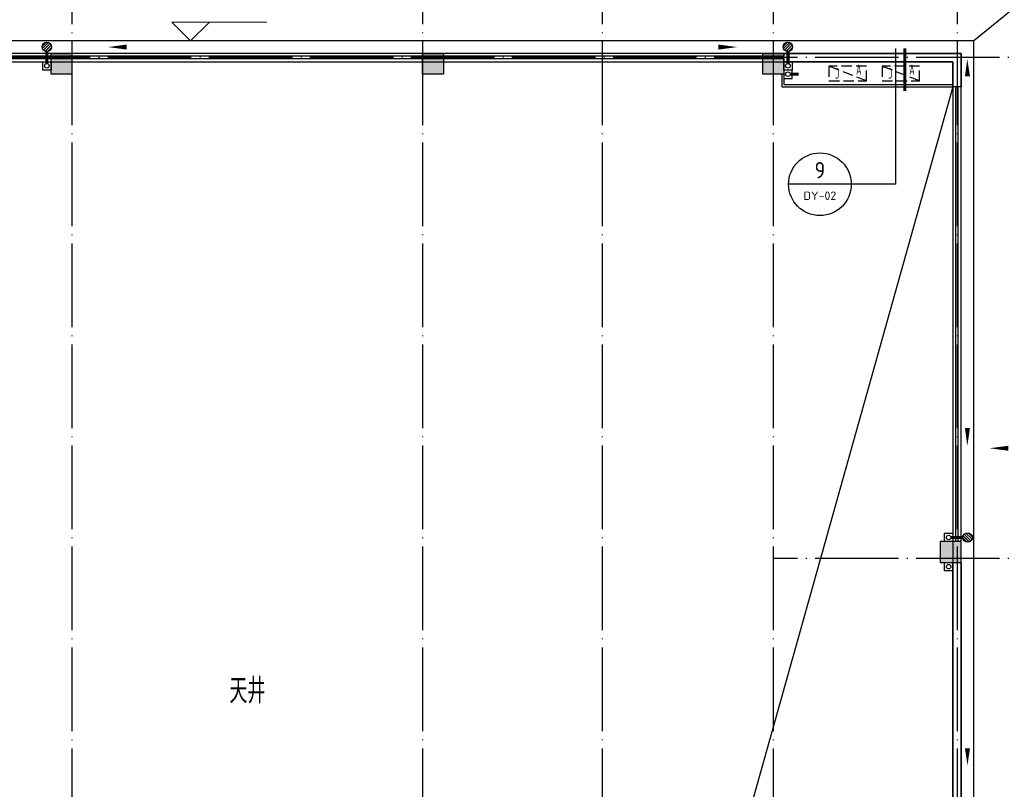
# Model space of a CAD drawing. Extents: x 1779708 to 7299578, y -1121471 to 88434.
# Tile 460 of 656: x 4733866 to 4757449, y -953277 to -934837. Entities that reach past the tile are written whole.
import ezdxf
from ezdxf.enums import TextEntityAlignment as Align

# ---------------------------------------------------------------- set-up
doc = ezdxf.new("R2010")
doc.units = 0
doc.header["$LTSCALE"] = 1000
doc.header["$MEASUREMENT"] = 0
doc.linetypes.add('DASH', pattern=[0.35, 0.25, -0.1])
doc.linetypes.add('DOTE', pattern=[2.4200000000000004, 2, -0.2, 0.02, -0.2])
doc.layers.get('0').update_dxf_attribs({"linetype": 'CONTINUOUS'})
for name, color, linetype in [('11111111111111111111111111111', 50, 'DASH'), ('DIM_IDEN', 3, 'CONTINUOUS'), ('DIM_SYMB', 3, 'CONTINUOUS'), ('DIM_污水', 3, 'CONTINUOUS'), ('DOTE', 1, 'DOTE'), ('EQUIP_地漏', 7, 'CONTINUOUS'), ('P_PS_DIM', 1, 'CONTINUOUS'), ('PIPE-雨水', 4, 'CONTINUOUS'), ('PUB_TEXT', 7, 'CONTINUOUS'), ('SPACE', 7, 'CONTINUOUS'), ('修改', 6, 'CONTINUOUS'), ('墙柱', 2, 'CONTINUOUS'), ('室外构件', 4, 'CONTINUOUS'), ('栏杆', 6, 'CONTINUOUS'), ('空调机位表示', 70, 'CONTINUOUS'), ('立面线2', 30, 'CONTINUOUS')]:
    doc.layers.add(name, color=color, linetype=linetype)
doc.layers.add('DIM_ELEV', color=3, linetype='CONTINUOUS', lineweight=13)
doc.styles.add('_TCH_SPACE', font='SIMPLEX', dxfattribs={"height": 5, "bigfont": 'GBCBIG'})
doc.styles.get("Standard").update_dxf_attribs({"font": 'GBENOR', "bigfont": 'GBCBIG'})

# ---------------------------------------------------------------- blocks, each defined once
blk = doc.blocks.new('A$C159220C3')
at = {"layer": 'DOTE'}
for p, q in [((42800.00018952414, 149200.0015517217), (42800.00018952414, 7200.001551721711)), ((51200.00018952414, 149200.0015517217), (51200.00018952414, 7200.001551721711)), ((55500.00018952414, 149200.0015517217), (55500.00018952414, 7200.001551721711)), ((59600.00018952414, 149200.0015517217), (59600.00018952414, 7200.001551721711)), ((64000.00018952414, 149200.0015517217), (64000.00018952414, 7200.001551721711)), ((86800.00018952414, 134300.0015517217), (7200.000189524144, 134300.0015517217)), ((86800.00018952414, 122300.0015517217), (59600.00018952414, 122300.0015517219))]:
    blk.add_line(p, q, dxfattribs=at)
blk = doc.blocks.new('A$C606A0922')
at = {"layer": '墙柱'}
h = blk.add_hatch(color=256, dxfattribs=at)
h.paths.add_polyline_path([(24950.00033251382, 86999.99926897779), (25450.00033251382, 86999.99926897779), (25450.00033251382, 87499.99926897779), (24950.00033251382, 87499.99926897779)])
h.paths.add_polyline_path([(66900.00033251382, 125199.9992689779), (67500.00033251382, 125199.9992689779), (67500.00033251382, 124599.9992689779), (66900.00033251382, 124599.9992689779)])
h.paths.add_polyline_path([(16600.00033251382, 125199.9992689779), (17100.00033251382, 125199.9992689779), (17100.00033251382, 124699.9992689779), (16600.00033251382, 124699.9992689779)])
h.paths.add_polyline_path([(27130.00033251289, 122899.9992689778), (27130.00033251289, 122599.9992689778), (26430.00033251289, 122599.9992689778), (26430.00033251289, 122899.9992689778)])
h.paths.add_polyline_path([(54500.00033251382, 137999.9992689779), (55000.00033251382, 137999.9992689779), (55000.00033251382, 137499.9992689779), (54500.00033251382, 137499.9992689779)])
h.paths.add_polyline_path([(16600.00033251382, 86999.99926897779), (17100.00033251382, 86999.99926897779), (17100.00033251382, 87499.99926897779), (16600.00033251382, 87499.99926897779)])
h.paths.add_polyline_path([(42000.00033251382, 96299.99926897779), (42500.00033251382, 96299.99926897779), (42500.00033251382, 96799.99926897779), (42000.00033251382, 96799.99926897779)])
h.paths.add_polyline_path([(58500.00033251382, 105099.9992689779), (59000.00033251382, 105099.9992689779), (59000.00033251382, 105599.9992689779), (58500.00033251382, 105599.9992689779)])
h.paths.add_polyline_path([(13000.00033251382, 93249.99926897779), (13500.00033251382, 93249.99926897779), (13500.00033251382, 93749.99926897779), (13000.00033251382, 93749.99926897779)])
h.paths.add_polyline_path([(66700.00033251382, 100899.9992689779), (67200.00033251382, 100899.9992689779), (67200.00033251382, 101399.9992689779), (66700.00033251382, 101399.9992689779)])
h.paths.add_polyline_path([(20700.00033251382, 118599.9992689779), (21200.00033251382, 118599.9992689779), (21200.00033251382, 118099.9992689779), (20700.00033251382, 118099.9992689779)])
h.paths.add_polyline_path([(20700.00033251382, 111999.9992689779), (21200.00033251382, 111999.9992689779), (21200.00033251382, 111499.9992689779), (20700.00033251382, 111499.9992689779)])
h.paths.add_polyline_path([(13000.00033251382, 106149.9992689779), (13500.00033251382, 106149.9992689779), (13500.00033251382, 105649.9992689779), (13000.00033251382, 105649.9992689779)])
h.paths.add_polyline_path([(20700.00033251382, 99799.9992689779), (21200.00033251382, 99799.9992689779), (21200.00033251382, 100299.9992689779), (20700.00033251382, 100299.9992689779)])
h.paths.add_polyline_path([(13000.00033251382, 86999.99926897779), (13500.00033251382, 86999.99926897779), (13500.00033251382, 87499.99926897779), (13000.00033251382, 87499.99926897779)])
h.paths.add_polyline_path([(74900.00033251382, 125199.9992689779), (75600.00033269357, 125199.9992689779), (75600.00033269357, 124599.9992689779), (74900.00033251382, 124599.9992689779)])
h.paths.add_polyline_path([(54900.00033251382, 113499.9992689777), (54400.00033251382, 113499.9992689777), (54400.00033251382, 112999.9992689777), (54900.00033251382, 112999.9992689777)])
h.paths.add_polyline_path([(74900.00033251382, 96299.9992689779), (75600.00033251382, 96299.9992689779), (75600.00033251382, 96799.9992689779), (74900.00033251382, 96799.9992689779)])
h.paths.add_polyline_path([(500.0003325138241, 93249.9992689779), (1000.000332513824, 93249.9992689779), (1000.000332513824, 93749.9992689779), (500.0003325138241, 93749.9992689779)])
h.paths.add_polyline_path([(500.0003325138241, 106149.9992689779), (1000.000332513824, 106149.9992689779), (1000.000332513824, 105649.9992689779), (500.0003325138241, 105649.9992689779)])
h.paths.add_polyline_path([(8400.000332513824, 125199.9992689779), (8900.000332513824, 125199.9992689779), (8900.000332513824, 124699.9992689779), (8400.000332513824, 124699.9992689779)])
h.paths.add_polyline_path([(66900.00033251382, 113599.9992689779), (67500.00033251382, 113599.9992689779), (67500.00033251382, 112999.9992689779), (66900.00033251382, 112999.9992689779)])
h.paths.add_polyline_path([(74900.00033251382, 112999.9992689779), (75600.00033251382, 112999.9992689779), (75600.00033251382, 113599.9992689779), (74900.00033251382, 113599.9992689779)])
h.paths.add_polyline_path([(58500.00033251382, 112999.9992689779), (59100.00033251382, 112999.9992689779), (59100.00033251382, 113599.9992689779), (58500.00033251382, 113599.9992689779)])
h.paths.add_polyline_path([(66700.00033251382, 105099.9992689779), (67200.00033251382, 105099.9992689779), (67200.00033251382, 105599.9992689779), (66700.00033251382, 105599.9992689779)])
h.paths.add_polyline_path([(54400.00033251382, 105099.9992689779), (54900.00033251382, 105099.9992689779), (54900.00033251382, 105599.9992689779), (54400.00033251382, 105599.9992689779)])
h.paths.add_polyline_path([(50150.00033251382, 125199.9992689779), (50650.00033251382, 125199.9992689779), (50650.00033251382, 124699.9992689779), (50150.00033251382, 124699.9992689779)])
h.paths.add_polyline_path([(46200.00033251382, 86999.99926897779), (46700.00033251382, 86999.99926897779), (46700.00033251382, 87499.99926897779), (46200.00033251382, 87499.99926897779)])
h.paths.add_polyline_path([(42500.00033251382, 99799.9992689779), (42000.00033251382, 99799.9992689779), (42000.00033251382, 100299.9992689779), (42500.00033251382, 100299.9992689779)])
h.paths.add_polyline_path([(42500.00033251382, 86999.99926897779), (42000.00033251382, 86999.99926897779), (42000.00033251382, 87499.99926897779), (42500.00033251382, 87499.99926897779)])
h.paths.add_polyline_path([(24900.00033251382, 99799.9992689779), (25400.00033251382, 99799.9992689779), (25400.00033251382, 100299.9992689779), (24900.00033251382, 100299.9992689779)])
h.paths.add_polyline_path([(20700.00033251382, 106149.9992689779), (21200.00033251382, 106149.9992689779), (21200.00033251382, 105649.9992689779), (20700.00033251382, 105649.9992689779)])
h.paths.add_polyline_path([(13000.00033251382, 100299.9992689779), (13500.00033251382, 100299.9992689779), (13500.00033251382, 99799.9992689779), (13000.00033251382, 99799.9992689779)])
h.paths.add_polyline_path([(16600.00033251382, 111999.9992689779), (17100.00033251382, 111999.9992689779), (17100.00033251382, 111499.9992689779), (16600.00033251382, 111499.9992689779)])
h.paths.add_polyline_path([(8200.000332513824, 111999.9992689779), (8700.000332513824, 111999.9992689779), (8700.000332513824, 111499.9992689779), (8200.000332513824, 111499.9992689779)])
h.paths.add_polyline_path([(500.0003325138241, 111999.9995791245), (1000.000332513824, 111999.9995791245), (1000.000332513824, 111499.9995791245), (500.0003325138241, 111499.9995791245)])
h.paths.add_polyline_path([(16600.00033251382, 118599.9992689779), (17100.00033251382, 118599.9992689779), (17100.00033251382, 118099.9992689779), (16600.00033251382, 118099.9992689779)])
h.paths.add_polyline_path([(8400.000332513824, 118699.9992689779), (8900.000332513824, 118699.9992689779), (8900.000332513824, 118099.9992689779), (8400.000332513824, 118099.9992689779)])
h.paths.add_polyline_path([(74900.00033251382, 99499.9992689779), (75600.00033251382, 99499.9992689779), (75600.00033251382, 99999.9992689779), (74900.00033251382, 99999.9992689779)])
h.paths.add_polyline_path([(75100.00033251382, 86999.99926897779), (75600.00033251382, 86999.99926897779), (75600.00033251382, 87499.99926897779), (75100.00033251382, 87499.99926897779)])
h.paths.add_polyline_path([(66900.00033251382, 96199.9992689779), (67500.00033251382, 96199.9992689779), (67500.00033251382, 96799.9992689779), (66900.00033251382, 96799.9992689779)])
h.paths.add_polyline_path([(66950.00033251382, 86999.99926897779), (67450.00033251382, 86999.99926897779), (67450.00033251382, 87499.99926897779), (66950.00033251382, 87499.99926897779)])
h.paths.add_polyline_path([(58500.00033251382, 96199.9992689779), (59100.00033251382, 96199.9992689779), (59100.00033251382, 96799.9992689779), (58500.00033251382, 96799.9992689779)])
h.paths.add_polyline_path([(58550.00033251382, 86999.99926897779), (59050.00033251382, 86999.99926897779), (59050.00033251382, 87499.99926897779), (58550.00033251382, 87499.99926897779)])
h.paths.add_polyline_path([(50150.00033251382, 99799.9992689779), (50650.00033251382, 99799.9992689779), (50650.00033251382, 100299.9992689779), (50150.00033251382, 100299.9992689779)])
h.paths.add_polyline_path([(50150.00033251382, 96299.9992689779), (50650.00033251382, 96299.9992689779), (50650.00033251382, 96799.9992689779), (50150.00033251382, 96799.9992689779)])
h.paths.add_polyline_path([(50150.00033251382, 86999.99926897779), (50650.00033251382, 86999.99926897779), (50650.00033251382, 87499.99926897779), (50150.00033251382, 87499.99926897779)])
h.paths.add_polyline_path([(33100.00033251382, 99799.99926897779), (33600.00033251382, 99799.99926897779), (33600.00033251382, 100299.9992689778), (33100.00033251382, 100299.9992689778)])
h.paths.add_polyline_path([(33100.00033251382, 96299.99926897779), (33600.00033251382, 96299.99926897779), (33600.00033251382, 96799.99926897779), (33100.00033251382, 96799.99926897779)])
h.paths.add_polyline_path([(24900.00033251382, 96299.9992689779), (25400.00033251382, 96299.9992689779), (25400.00033251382, 96799.9992689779), (24900.00033251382, 96799.9992689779)])
h.paths.add_polyline_path([(500.0003325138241, 99799.9992689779), (1000.000332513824, 99799.9992689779), (1000.000332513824, 100299.9992689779), (500.0003325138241, 100299.9992689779)])
h.paths.add_polyline_path([(16600.00033251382, 96299.9992689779), (17100.00033251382, 96299.9992689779), (17100.00033251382, 96799.9992689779), (16600.00033251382, 96799.9992689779)])
h.paths.add_polyline_path([(33100.00033251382, 86999.99926897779), (33600.00033251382, 86999.99926897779), (33600.00033251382, 87499.99926897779), (33100.00033251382, 87499.99926897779)])
h.paths.add_polyline_path([(500.0003325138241, 86999.9992689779), (1000.000332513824, 86999.9992689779), (1000.000332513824, 87499.9992689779), (500.0003325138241, 87499.9992689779)])
h.paths.add_polyline_path([(74900.00033251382, 128699.9992689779), (75600.00033251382, 128699.9992689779), (75600.00033251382, 128199.9992689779), (74900.00033251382, 128199.9992689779)])
h.paths.add_polyline_path([(74900.00033251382, 137999.999268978), (75600.00033251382, 137999.999268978), (75600.00033251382, 137499.999268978), (74900.00033251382, 137499.999268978)])
h.paths.add_polyline_path([(66950.00033251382, 128699.9992689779), (67450.00033251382, 128699.9992689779), (67450.00033251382, 128199.9992689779), (66950.00033251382, 128199.9992689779)])
h.paths.add_polyline_path([(66950.00033251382, 137999.9992689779), (67450.00033251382, 137999.9992689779), (67450.00033251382, 137499.9992689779), (66950.00033251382, 137499.9992689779)])
h.paths.add_polyline_path([(58500.00033251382, 125199.9992689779), (59100.00033251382, 125199.9992689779), (59100.00033251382, 124599.9992689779), (58500.00033251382, 124599.9992689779)])
h.paths.add_polyline_path([(58550.00033251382, 128699.9992689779), (59050.00033251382, 128699.9992689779), (59050.00033251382, 128199.9992689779), (58550.00033251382, 128199.9992689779)])
h.paths.add_polyline_path([(58550.00033251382, 137999.9992689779), (59050.00033251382, 137999.9992689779), (59050.00033251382, 137499.9992689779), (58550.00033251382, 137499.9992689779)])
h.paths.add_polyline_path([(50150.00033251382, 128699.9992689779), (50650.00033251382, 128699.9992689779), (50650.00033251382, 128199.9992689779), (50150.00033251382, 128199.9992689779)])
h.paths.add_polyline_path([(50150.00033251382, 137999.9992689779), (50650.00033251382, 137999.9992689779), (50650.00033251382, 137499.9992689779), (50150.00033251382, 137499.9992689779)])
h.paths.add_polyline_path([(42000.00033251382, 125199.999268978), (42500.00033251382, 125199.999268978), (42500.00033251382, 124699.999268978), (42000.00033251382, 124699.999268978)])
h.paths.add_polyline_path([(42000.00033251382, 128699.999268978), (42500.00033251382, 128699.999268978), (42500.00033251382, 128199.999268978), (42000.00033251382, 128199.999268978)])
h.paths.add_polyline_path([(33100.00033251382, 125199.9992689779), (33600.00033251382, 125199.9992689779), (33600.00033251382, 124699.9992689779), (33100.00033251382, 124699.9992689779)])
h.paths.add_polyline_path([(25060.00033251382, 125199.9992689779), (25660.00033251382, 125199.9992689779), (25660.00033251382, 124799.9992689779), (25060.00033251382, 124799.9992689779)])
h.paths.add_polyline_path([(33100.00033251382, 128699.9992689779), (33600.00033251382, 128699.9992689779), (33600.00033251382, 128199.9992689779), (33100.00033251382, 128199.9992689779)])
h.paths.add_polyline_path([(24950.00033251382, 128699.9992689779), (25450.00033251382, 128699.9992689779), (25450.00033251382, 128199.9992689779), (24950.00033251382, 128199.9992689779)])
h.paths.add_polyline_path([(0.0003325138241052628, 125499.9992689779), (700.0003325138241, 125499.9992689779), (700.0003325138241, 124999.9992689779), (0.0003325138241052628, 124999.9992689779)])
h.paths.add_polyline_path([(0.0003325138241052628, 128699.9992689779), (700.0003325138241, 128699.9992689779), (700.0003325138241, 128199.9992689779), (0.0003325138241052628, 128199.9992689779)])
h.paths.add_polyline_path([(8150.000332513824, 128699.9992689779), (8650.000332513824, 128699.9992689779), (8650.000332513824, 128199.9992689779), (8150.000332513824, 128199.9992689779)])
h.paths.add_polyline_path([(16550.00033251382, 128699.9992689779), (17050.00033251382, 128699.9992689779), (17050.00033251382, 128199.9992689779), (16550.00033251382, 128199.9992689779)])
h.paths.add_polyline_path([(42000.00033251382, 137999.9992689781), (42500.00033251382, 137999.9992689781), (42500.00033251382, 137499.9992689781), (42000.00033251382, 137499.9992689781)])
h.paths.add_polyline_path([(33100.00033251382, 137999.999268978), (33600.00033251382, 137999.999268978), (33600.00033251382, 137499.999268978), (33100.00033251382, 137499.999268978)])
h.paths.add_polyline_path([(24950.00033251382, 137999.999268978), (25450.00033251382, 137999.999268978), (25450.00033251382, 137499.999268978), (24950.00033251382, 137499.999268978)])
h.paths.add_polyline_path([(16550.00033251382, 137999.9992689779), (17050.00033251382, 137999.9992689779), (17050.00033251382, 137499.9992689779), (16550.00033251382, 137499.9992689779)])
h.paths.add_polyline_path([(8150.000332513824, 137999.9992689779), (8650.000332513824, 137999.9992689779), (8650.000332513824, 137499.9992689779), (8150.000332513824, 137499.9992689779)])
h.paths.add_polyline_path([(0.0003325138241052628, 137999.9992689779), (500.0003325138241, 137999.9992689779), (500.0003325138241, 137499.9992689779), (0.0003325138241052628, 137499.9992689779)])
h.paths.add_polyline_path([(24950.00033251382, 50999.99926894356), (25450.00033251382, 50999.99926894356), (25450.00033251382, 50499.99926894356), (24950.00033251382, 50499.99926894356)])
h.paths.add_polyline_path([(66900.00033251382, 12799.99926894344), (67500.00033251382, 12799.99926894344), (67500.00033251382, 13399.99926894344), (66900.00033251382, 13399.99926894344)])
h.paths.add_polyline_path([(16600.00033251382, 12799.99926894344), (17100.00033251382, 12799.99926894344), (17100.00033251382, 13299.99926894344), (16600.00033251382, 13299.99926894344)])
h.paths.add_polyline_path([(27130.00033251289, 15099.99926894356), (27130.00033251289, 15399.99926894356), (26430.00033251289, 15399.99926894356), (26430.00033251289, 15099.99926894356)])
h.paths.add_polyline_path([(54500.00033251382, -0.0007310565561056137), (55000.00033251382, -0.0007310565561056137), (55000.00033251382, 499.9992689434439), (54500.00033251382, 499.9992689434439)])
h.paths.add_polyline_path([(16600.00033251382, 50999.99926894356), (17100.00033251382, 50999.99926894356), (17100.00033251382, 50499.99926894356), (16600.00033251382, 50499.99926894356)])
h.paths.add_polyline_path([(42000.00033251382, 41699.99926894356), (42500.00033251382, 41699.99926894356), (42500.00033251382, 41199.99926894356), (42000.00033251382, 41199.99926894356)])
h.paths.add_polyline_path([(58500.00033251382, 32899.99926894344), (59000.00033251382, 32899.99926894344), (59000.00033251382, 32399.99926894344), (58500.00033251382, 32399.99926894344)])
h.paths.add_polyline_path([(13000.00033251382, 44749.99926894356), (13500.00033251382, 44749.99926894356), (13500.00033251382, 44249.99926894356), (13000.00033251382, 44249.99926894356)])
h.paths.add_polyline_path([(66700.00033251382, 37099.99926894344), (67200.00033251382, 37099.99926894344), (67200.00033251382, 36599.99926894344), (66700.00033251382, 36599.99926894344)])
h.paths.add_polyline_path([(20700.00033251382, 19399.99926894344), (21200.00033251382, 19399.99926894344), (21200.00033251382, 19899.99926894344), (20700.00033251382, 19899.99926894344)])
h.paths.add_polyline_path([(20700.00033251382, 25999.99926894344), (21200.00033251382, 25999.99926894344), (21200.00033251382, 26499.99926894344), (20700.00033251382, 26499.99926894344)])
h.paths.add_polyline_path([(13000.00033251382, 31849.99926894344), (13500.00033251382, 31849.99926894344), (13500.00033251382, 32349.99926894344), (13000.00033251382, 32349.99926894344)])
h.paths.add_polyline_path([(20700.00033251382, 38199.99926894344), (21200.00033251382, 38199.99926894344), (21200.00033251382, 37699.99926894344), (20700.00033251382, 37699.99926894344)])
h.paths.add_polyline_path([(13000.00033251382, 50999.99926894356), (13500.00033251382, 50999.99926894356), (13500.00033251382, 50499.99926894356), (13000.00033251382, 50499.99926894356)])
h.paths.add_polyline_path([(74900.00033251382, 12799.99926894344), (75600.00033251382, 12799.99926894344), (75600.00033251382, 13399.99926894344), (74900.00033251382, 13399.99926894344)])
h.paths.add_polyline_path([(54900.00033251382, 24499.99926894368), (54400.00033251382, 24499.99926894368), (54400.00033251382, 24999.99926894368), (54900.00033251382, 24999.99926894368)])
h.paths.add_polyline_path([(74900.00033251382, 41699.99926894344), (75600.00033251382, 41699.99926894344), (75600.00033251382, 41199.99926894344), (74900.00033251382, 41199.99926894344)])
h.paths.add_polyline_path([(500.0003325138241, 44749.99926894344), (1000.000332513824, 44749.99926894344), (1000.000332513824, 44249.99926894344), (500.0003325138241, 44249.99926894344)])
h.paths.add_polyline_path([(500.0003325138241, 31849.99926894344), (1000.000332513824, 31849.99926894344), (1000.000332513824, 32349.99926894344), (500.0003325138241, 32349.99926894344)])
h.paths.add_polyline_path([(8400.000332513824, 12799.99926894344), (8900.000332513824, 12799.99926894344), (8900.000332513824, 13299.99926894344), (8400.000332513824, 13299.99926894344)])
h.paths.add_polyline_path([(66900.00033251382, 24399.99926894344), (67500.00033251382, 24399.99926894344), (67500.00033251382, 24999.99926894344), (66900.00033251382, 24999.99926894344)])
h.paths.add_polyline_path([(74900.00033251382, 24999.99926894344), (75600.00033251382, 24999.99926894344), (75600.00033251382, 24399.99926894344), (74900.00033251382, 24399.99926894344)])
h.paths.add_polyline_path([(58500.00033251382, 24999.99926894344), (59100.00033251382, 24999.99926894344), (59100.00033251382, 24399.99926894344), (58500.00033251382, 24399.99926894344)])
h.paths.add_polyline_path([(66700.00033251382, 32899.99926894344), (67200.00033251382, 32899.99926894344), (67200.00033251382, 32399.99926894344), (66700.00033251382, 32399.99926894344)])
h.paths.add_polyline_path([(54400.00033251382, 32899.99926894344), (54900.00033251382, 32899.99926894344), (54900.00033251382, 32399.99926894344), (54400.00033251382, 32399.99926894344)])
h.paths.add_polyline_path([(50150.00033251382, 12799.99926894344), (50650.00033251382, 12799.99926894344), (50650.00033251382, 13299.99926894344), (50150.00033251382, 13299.99926894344)])
h.paths.add_polyline_path([(46200.00033251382, 50999.99926894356), (46700.00033251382, 50999.99926894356), (46700.00033251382, 50499.99926894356), (46200.00033251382, 50499.99926894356)])
h.paths.add_polyline_path([(42500.00033251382, 38199.99926894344), (42000.00033251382, 38199.99926894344), (42000.00033251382, 37699.99926894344), (42500.00033251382, 37699.99926894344)])
h.paths.add_polyline_path([(42500.00033251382, 50999.99926894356), (42000.00033251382, 50999.99926894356), (42000.00033251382, 50499.99926894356), (42500.00033251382, 50499.99926894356)])
h.paths.add_polyline_path([(24900.00033251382, 38199.99926894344), (25400.00033251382, 38199.99926894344), (25400.00033251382, 37699.99926894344), (24900.00033251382, 37699.99926894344)])
h.paths.add_polyline_path([(20700.00033251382, 31849.99926894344), (21200.00033251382, 31849.99926894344), (21200.00033251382, 32349.99926894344), (20700.00033251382, 32349.99926894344)])
h.paths.add_polyline_path([(13000.00033251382, 37699.99926894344), (13500.00033251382, 37699.99926894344), (13500.00033251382, 38199.99926894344), (13000.00033251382, 38199.99926894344)])
h.paths.add_polyline_path([(16600.00033251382, 25999.99926894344), (17100.00033251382, 25999.99926894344), (17100.00033251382, 26499.99926894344), (16600.00033251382, 26499.99926894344)])
h.paths.add_polyline_path([(8200.000332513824, 25999.99926894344), (8700.000332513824, 25999.99926894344), (8700.000332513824, 26499.99926894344), (8200.000332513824, 26499.99926894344)])
h.paths.add_polyline_path([(500.0003325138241, 25999.99895879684), (1000.000332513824, 25999.99895879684), (1000.000332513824, 26499.99895879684), (500.0003325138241, 26499.99895879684)])
h.paths.add_polyline_path([(16600.00033251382, 19399.99926894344), (17100.00033251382, 19399.99926894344), (17100.00033251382, 19899.99926894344), (16600.00033251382, 19899.99926894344)])
h.paths.add_polyline_path([(8400.000332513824, 19299.99926894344), (8900.000332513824, 19299.99926894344), (8900.000332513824, 19899.99926894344), (8400.000332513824, 19899.99926894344)])
h.paths.add_polyline_path([(74900.00033251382, 38499.99926894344), (75600.00033251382, 38499.99926894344), (75600.00033251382, 37999.99926894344), (74900.00033251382, 37999.99926894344)])
h.paths.add_polyline_path([(75100.00033251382, 50999.99926894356), (75600.00033251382, 50999.99926894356), (75600.00033251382, 50499.99926894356), (75100.00033251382, 50499.99926894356)])
h.paths.add_polyline_path([(66900.00033251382, 41799.99926894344), (67500.00033251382, 41799.99926894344), (67500.00033251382, 41199.99926894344), (66900.00033251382, 41199.99926894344)])
h.paths.add_polyline_path([(66950.00033251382, 50999.99926894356), (67450.00033251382, 50999.99926894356), (67450.00033251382, 50499.99926894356), (66950.00033251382, 50499.99926894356)])
h.paths.add_polyline_path([(58500.00033251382, 41799.99926894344), (59100.00033251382, 41799.99926894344), (59100.00033251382, 41199.99926894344), (58500.00033251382, 41199.99926894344)])
h.paths.add_polyline_path([(58550.00033251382, 50999.99926894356), (59050.00033251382, 50999.99926894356), (59050.00033251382, 50499.99926894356), (58550.00033251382, 50499.99926894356)])
h.paths.add_polyline_path([(50150.00033251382, 38199.99926894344), (50650.00033251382, 38199.99926894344), (50650.00033251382, 37699.99926894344), (50150.00033251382, 37699.99926894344)])
h.paths.add_polyline_path([(50150.00033251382, 41699.99926894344), (50650.00033251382, 41699.99926894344), (50650.00033251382, 41199.99926894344), (50150.00033251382, 41199.99926894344)])
h.paths.add_polyline_path([(50150.00033251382, 50999.99926894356), (50650.00033251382, 50999.99926894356), (50650.00033251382, 50499.99926894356), (50150.00033251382, 50499.99926894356)])
h.paths.add_polyline_path([(33100.00033251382, 38199.99926894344), (33600.00033251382, 38199.99926894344), (33600.00033251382, 37699.99926894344), (33100.00033251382, 37699.99926894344)])
h.paths.add_polyline_path([(33100.00033251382, 41699.99926894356), (33600.00033251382, 41699.99926894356), (33600.00033251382, 41199.99926894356), (33100.00033251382, 41199.99926894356)])
h.paths.add_polyline_path([(24900.00033251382, 41699.99926894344), (25400.00033251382, 41699.99926894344), (25400.00033251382, 41199.99926894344), (24900.00033251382, 41199.99926894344)])
h.paths.add_polyline_path([(500.0003325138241, 38199.99926894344), (1000.000332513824, 38199.99926894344), (1000.000332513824, 37699.99926894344), (500.0003325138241, 37699.99926894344)])
h.paths.add_polyline_path([(16600.00033251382, 41699.99926894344), (17100.00033251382, 41699.99926894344), (17100.00033251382, 41199.99926894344), (16600.00033251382, 41199.99926894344)])
h.paths.add_polyline_path([(33100.00033251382, 50999.99926894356), (33600.00033251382, 50999.99926894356), (33600.00033251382, 50499.99926894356), (33100.00033251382, 50499.99926894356)])
h.paths.add_polyline_path([(500.0003325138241, 50999.99926894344), (1000.000332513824, 50999.99926894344), (1000.000332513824, 50499.99926894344), (500.0003325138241, 50499.99926894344)])
h.paths.add_polyline_path([(74900.00033251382, 9299.999268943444), (75600.00033251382, 9299.999268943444), (75600.00033251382, 9799.999268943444), (74900.00033251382, 9799.999268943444)])
h.paths.add_polyline_path([(74900.00033251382, -0.0007310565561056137), (75600.00033251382, -0.0007310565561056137), (75600.00033251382, 499.9992689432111), (74900.00033251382, 499.9992689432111)])
h.paths.add_polyline_path([(66950.00033251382, 9299.999268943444), (67450.00033251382, 9299.999268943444), (67450.00033251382, 9799.999268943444), (66950.00033251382, 9799.999268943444)])
h.paths.add_polyline_path([(66950.00033251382, -0.0007310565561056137), (67450.00033251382, -0.0007310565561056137), (67450.00033251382, 499.9992689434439), (66950.00033251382, 499.9992689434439)])
h.paths.add_polyline_path([(58500.00033251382, 12799.99926894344), (59100.00033251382, 12799.99926894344), (59100.00033251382, 13399.99926894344), (58500.00033251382, 13399.99926894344)])
h.paths.add_polyline_path([(58550.00033251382, 9299.999268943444), (59050.00033251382, 9299.999268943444), (59050.00033251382, 9799.999268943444), (58550.00033251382, 9799.999268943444)])
h.paths.add_polyline_path([(58550.00033251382, -0.0007310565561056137), (59050.00033251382, -0.0007310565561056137), (59050.00033251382, 499.9992689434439), (58550.00033251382, 499.9992689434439)])
h.paths.add_polyline_path([(50150.00033251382, 9299.999268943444), (50650.00033251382, 9299.999268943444), (50650.00033251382, 9799.999268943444), (50150.00033251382, 9799.999268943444)])
h.paths.add_polyline_path([(50150.00033251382, -0.0007310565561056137), (50650.00033251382, -0.0007310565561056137), (50650.00033251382, 499.9992689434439), (50150.00033251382, 499.9992689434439)])
h.paths.add_polyline_path([(42000.00033251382, 12799.99926894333), (42500.00033251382, 12799.99926894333), (42500.00033251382, 13299.99926894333), (42000.00033251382, 13299.99926894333)])
h.paths.add_polyline_path([(42000.00033251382, 9299.999268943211), (42500.00033251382, 9299.999268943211), (42500.00033251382, 9799.999268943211), (42000.00033251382, 9799.999268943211)])
h.paths.add_polyline_path([(33100.00033251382, 12799.99926894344), (33600.00033251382, 12799.99926894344), (33600.00033251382, 13299.99926894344), (33100.00033251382, 13299.99926894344)])
h.paths.add_polyline_path([(25060.00033251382, 12799.99926894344), (25660.00033251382, 12799.99926894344), (25660.00033251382, 13199.99926894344), (25060.00033251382, 13199.99926894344)])
h.paths.add_polyline_path([(33100.00033251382, 9299.999268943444), (33600.00033251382, 9299.999268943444), (33600.00033251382, 9799.999268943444), (33100.00033251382, 9799.999268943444)])
h.paths.add_polyline_path([(24950.00033251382, 9299.999268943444), (25450.00033251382, 9299.999268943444), (25450.00033251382, 9799.999268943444), (24950.00033251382, 9799.999268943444)])
h.paths.add_polyline_path([(0.0003325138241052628, 12499.99926894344), (700.0003325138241, 12499.99926894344), (700.0003325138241, 12999.99926894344), (0.0003325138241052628, 12999.99926894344)])
h.paths.add_polyline_path([(0.0003325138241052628, 9299.999268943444), (700.0003325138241, 9299.999268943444), (700.0003325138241, 9799.999268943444), (0.0003325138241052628, 9799.999268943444)])
h.paths.add_polyline_path([(8150.000332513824, 9299.999268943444), (8650.000332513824, 9299.999268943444), (8650.000332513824, 9799.999268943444), (8150.000332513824, 9799.999268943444)])
h.paths.add_polyline_path([(16550.00033251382, 9299.999268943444), (17050.00033251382, 9299.999268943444), (17050.00033251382, 9799.999268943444), (16550.00033251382, 9799.999268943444)])
h.paths.add_polyline_path([(42000.00033251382, -0.0007310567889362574), (42500.00033251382, -0.0007310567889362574), (42500.00033251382, 499.9992689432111), (42000.00033251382, 499.9992689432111)])
h.paths.add_polyline_path([(33100.00033251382, -0.0007310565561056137), (33600.00033251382, -0.0007310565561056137), (33600.00033251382, 499.9992689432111), (33100.00033251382, 499.9992689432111)])
h.paths.add_polyline_path([(24950.00033251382, -0.0007310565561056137), (25450.00033251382, -0.0007310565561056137), (25450.00033251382, 499.9992689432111), (24950.00033251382, 499.9992689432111)])
h.paths.add_polyline_path([(16550.00033251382, -0.0007310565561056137), (17050.00033251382, -0.0007310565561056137), (17050.00033251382, 499.9992689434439), (16550.00033251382, 499.9992689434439)])
h.paths.add_polyline_path([(8150.000332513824, -0.0007310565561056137), (8650.000332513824, -0.0007310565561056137), (8650.000332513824, 499.9992689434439), (8150.000332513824, 499.9992689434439)])
h.paths.add_polyline_path([(0.0003325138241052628, -0.0007310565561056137), (500.0003325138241, -0.0007310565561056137), (500.0003325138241, 499.9992689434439), (0.0003325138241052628, 499.9992689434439)])
for points in [[(33100.00033251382, 125199.9992689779), (33600.00033251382, 125199.9992689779), (33600.00033251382, 124699.9992689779), (33100.00033251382, 124699.9992689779)], [(42000.00033251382, 125199.999268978), (42500.00033251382, 125199.999268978), (42500.00033251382, 124699.999268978), (42000.00033251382, 124699.999268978)], [(50150.00033251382, 125199.9992689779), (50650.00033251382, 125199.9992689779), (50650.00033251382, 124699.9992689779), (50150.00033251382, 124699.9992689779)], [(54900.00033251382, 113499.9992689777), (54400.00033251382, 113499.9992689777), (54400.00033251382, 112999.9992689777), (54900.00033251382, 112999.9992689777)]]:
    blk.add_lwpolyline(points, close=True, dxfattribs=at)
blk = doc.blocks.new('A$C46E9187A')
at = {"layer": '空调机位表示', "linetype": 'DASH'}
blk.add_lwpolyline([(0, 0), (0, 350), (900, 350), (900, 0)], close=True, dxfattribs=at)
blk.add_lwpolyline([(0, 0), (900, 350)], dxfattribs=at)
at = {"layer": '空调机位表示', "width": 0.6}
for s, p in [('A', (117.685775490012, 145.0239976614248)), ('C', (650.632941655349, 55.40967742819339))]:
    blk.add_text(s, height=250, dxfattribs=at).set_placement(p)
blk = doc.blocks.new('a1')
at = {"layer": '11111111111111111111111111111'}
for p, q in [((59121.95538733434, 49135.6092003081), (59121.95538733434, 48935.6092003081)), ((59321.95538733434, 49135.6092003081), (59121.95538733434, 49135.6092003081)), ((59321.95538733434, 48935.6092003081), (59321.95538733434, 49135.6092003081)), ((59121.95538733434, 48935.6092003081), (59321.95538733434, 48935.6092003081))]:
    blk.add_line(p, q, dxfattribs=at)
blk = doc.blocks.new('$TwtSys$00000141')
for p, q in [((-94.19606303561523, 7.672111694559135), (-10.08309029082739, 91.78508443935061)), ((-94.19606303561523, 7.672111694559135), (-10.08309029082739, 91.78508443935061)), ((-87.21916889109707, -35.05448014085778), (35.05448014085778, 87.21916889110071)), ((-87.21916889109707, -35.05448014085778), (35.05448014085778, 87.21916889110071)), ((-66.46803743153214, -66.46803743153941), (66.46803743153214, 66.46803743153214)), ((-66.46803743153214, -66.46803743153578), (66.46803743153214, 66.46803743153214)), ((-32.35611368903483, -87.061266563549), (87.58274635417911, 32.87759347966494)), ((-32.35611368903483, -87.061266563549), (87.58274635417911, 32.87759347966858)), ((11.43110768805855, -92.25951895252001), (92.2594807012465, -11.43114593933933)), ((11.43110768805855, -92.25951895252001), (92.2594807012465, -11.43114593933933))]:
    blk.add_line(p, q)
blk.add_circle((0, 0), 94)
blk.add_circle((0, 0), 94)

msp = doc.modelspace()

# ---------------------------------------------------------------- linework, layer by layer
at = {"layer": 'DIM_ELEV'}
for p, q in [((4737960.150358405, -935343.3157056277), (4737510.150358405, -934893.3157056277)), ((4737510.150358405, -934893.3157056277), (4739783.324487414, -934893.3157056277)), ((4737960.150358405, -935343.3157056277), (4738410.150358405, -934893.3157056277))]:
    msp.add_line(p, q, dxfattribs=at)
at = {"layer": 'DIM_IDEN'}
for p, q in [((4754842.526333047, -935525.3981309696), (4754842.526333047, -938778.9078989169)), ((4753782.322807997, -938778.9078989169), (4752282.322807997, -938778.9078989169)), ((4754842.526333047, -938778.9078989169), (4753782.322807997, -938778.9078989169))]:
    msp.add_line(p, q, dxfattribs=at)
at = {"layer": 'DIM_IDEN', "const_width": 75}
msp.add_lwpolyline([(4755067.526333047, -935525.3981309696), (4755067.526333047, -936549.4346216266)], dxfattribs=at)
at = {"layer": 'DIM_IDEN'}
msp.add_circle((4753032.322807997, -938778.9078989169), 750, dxfattribs=at)
at = {"layer": 'DIM_SYMB'}
for points in [[(4738065.937663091, -935493.3157056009, 0, 0, 0), (4735981.018357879, -935493.3157056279, 0, 120, 0), (4736431.018357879, -935493.3157056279, 0, 0, 0)], [(4748968.259271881, -935493.3157056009, 0, 0, 0), (4751053.178577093, -935493.3157056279, 0, 120, 0), (4750603.178577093, -935493.3157056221, 0, 0, 0)], [(4756567.098467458, -937825.6076275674, 0, 0, 0), (4756567.098467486, -935740.6883223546, 0, 120, 0), (4756567.09846748, -936190.6883223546, 0, 0, 0)], [(4756567.098467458, -942985.9335638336, 0, 0, 0), (4756567.098467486, -945070.8528690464, 0, 120, 0), (4756567.09846748, -944620.8528690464, 0, 0, 0)], [(4759180.505713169, -945105.5599747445, 0, 0, 0), (4757095.586407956, -945105.5599747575, 0, 120, 0), (4757545.586407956, -945105.5599747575, 0, 0, 0)], [(4756567.098467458, -950661.0589562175, 0, 0, 0), (4756567.098467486, -952745.9782614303, 0, 120, 0), (4756567.09846748, -952295.9782614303, 0, 0, 0)]]:
    msp.add_lwpolyline(points, format="xyseb", dxfattribs=at)
at = {"layer": 'DIM_污水', "color": 8}
for centre in [(4734517.098468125, -935943.3157056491), (4752267.098467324, -935943.3157388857), (4756117.095029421, -947243.3139834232)]:
    msp.add_circle(centre, 55, dxfattribs=at)
at = {"layer": 'DIM_污水', "color": 7}
msp.add_circle((4752267.098467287, -936143.3157388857), 55, dxfattribs=at)
at = {"layer": 'DIM_污水', "color": 3}
msp.add_circle((4756117.011281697, -947943.3157061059), 55, dxfattribs=at)
at = {"layer": 'PIPE-雨水', "const_width": 75}
for points in [[(4734517.098468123, -935888.3157056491), (4734517.098468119, -935601.5085406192)], [(4752267.098467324, -935888.315736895), (4752267.09846732, -935601.508571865)], [(4752322.098467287, -936143.3157388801), (4752522.098467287, -936143.3157388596)], [(4756172.095029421, -947243.3139834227), (4756458.902194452, -947243.3139834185)]]:
    msp.add_lwpolyline(points, dxfattribs=at)
at = {"layer": '室外构件'}
msp.add_line((4760017.098467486, -932643.3157056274), (4756717.098467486, -935343.3157056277), dxfattribs=at)
for points in [[(4721917.098467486, -935343.3157056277), (4721917.098467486, -961343.3157056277), (4756717.098467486, -961343.3157056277), (4756717.098467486, -935343.3157056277), (4721917.098467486, -935343.3157056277)], [(4756217.098467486, -936443.3157056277), (4750694.620739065, -956137.6141703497), (4726467.098466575, -960543.3157053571)]]:
    msp.add_lwpolyline(points, dxfattribs=at)
at = {"layer": '栏杆'}
for points in [[(4722217.098467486, -942643.3157056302), (4722217.098467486, -961043.3157056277), (4756417.098467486, -961043.3157056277), (4756417.098467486, -935643.3157056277), (4730847.098467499, -935643.3157056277)], [(4752167.098466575, -935713.3157056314), (4730847.098467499, -935713.3157056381)], [(4752167.098466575, -935773.3157056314), (4730847.098467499, -935773.3157056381)], [(4730847.098467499, -935843.3157056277), (4756217.098467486, -935843.3157056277), (4756217.098467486, -960843.3157056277), (4722417.098467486, -960843.3157056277), (4722417.098467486, -942643.3157056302)], [(4752117.098466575, -936143.3157053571), (4752117.098466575, -936443.3157056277), (4756217.098467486, -936443.3157056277)], [(4752167.098466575, -936143.3157053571), (4752167.098466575, -936393.3157056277), (4756217.098467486, -936393.3157056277)], [(4756287.098467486, -947343.3157056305), (4756287.098467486, -936443.3157056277)], [(4756347.098467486, -947343.3157056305), (4756347.098467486, -936443.3157056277)]]:
    msp.add_lwpolyline(points, dxfattribs=at)
at = {"layer": '立面线2'}
for points in [[(4752167.098466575, -935843.3157056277), (4752167.098466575, -935643.3157056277), (4756417.098467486, -935643.3157056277), (4756417.098467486, -936443.3157056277), (4756217.098467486, -936443.3157056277), (4756217.098467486, -935843.3157056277)], [(4752167.098467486, -961043.3157056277), (4752167.098467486, -960843.3157056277), (4756217.098467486, -960843.3157056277), (4756217.098467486, -947843.3157056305), (4756417.098467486, -947843.3157056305), (4756417.098467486, -961043.3157056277)]]:
    msp.add_lwpolyline(points, close=True, dxfattribs=at)

# ---------------------------------------------------------------- block references
at = {"layer": 'EQUIP_地漏', "xscale": 1.200000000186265, "yscale": 1.200000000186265, "zscale": 1.200000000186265}
for p in [(4734517.098468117, -935488.7085406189), (4752267.098467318, -935488.7085718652)]:
    msp.add_blockref('$TwtSys$00000141', p, dxfattribs=at)
at = {"layer": 'EQUIP_地漏', "xscale": 1.199999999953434, "yscale": 1.199999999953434, "zscale": 1.199999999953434, "rotation": 270}
msp.add_blockref('$TwtSys$00000141', (4756571.70219445, -947243.3139834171), dxfattribs=at)
at = {"layer": 'P_PS_DIM', "color": 8, "xscale": -1}
for p in [(4793739.05385544, -984978.9249059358), (4811489.053854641, -984978.9249391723), (4815339.050416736, -996278.9231837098)]:
    msp.add_blockref('a1', p, dxfattribs=at)
at = {"layer": 'P_PS_DIM', "color": 7}
msp.add_blockref('a1', (4693045.143079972, -985178.9249391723), dxfattribs=at)
at = {"layer": 'P_PS_DIM', "color": 3, "xscale": -1}
msp.add_blockref('a1', (4815338.966669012, -996978.9249063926), dxfattribs=at)
at = {"layer": '修改'}
for name, p in [('A$C159220C3', (4692317.098277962, -1070043.317257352)), ('A$C606A0922', (4701517.098134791, -1060843.314974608))]:
    msp.add_blockref(name, p, dxfattribs=at)
at = {"layer": '空调机位表示', "linetype": 'DASH', "xscale": -1}
for p in [(4754148.241084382, -936302.995063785), (4755420.292838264, -936302.995063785)]:
    msp.add_blockref('A$C46E9187A', p, dxfattribs=at)

# ---------------------------------------------------------------- texts
at = {"layer": 'PUB_TEXT', "color": 7}
for s, height, width, p, p2 in [('9', 392.6173398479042, 0.979291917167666, (4752905.908941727, -938640.2469967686), (4753158.736674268, -938640.2469967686)), ('DY-02', 201.8678807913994, 1.026320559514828, (4752640.925664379, -939155.9374473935), (4753423.719951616, -939155.9374473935))]:
    msp.add_text(s, height=height, dxfattribs=dict(at, width=width)).set_placement(p, p2, align=Align.FIT)
at = {"layer": 'SPACE', "style": '_TCH_SPACE'}
msp.add_text('天井', height=600, dxfattribs=at).set_placement((4738888.123288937, -951216.0096004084))

doc.saveas('drawing.dxf')
